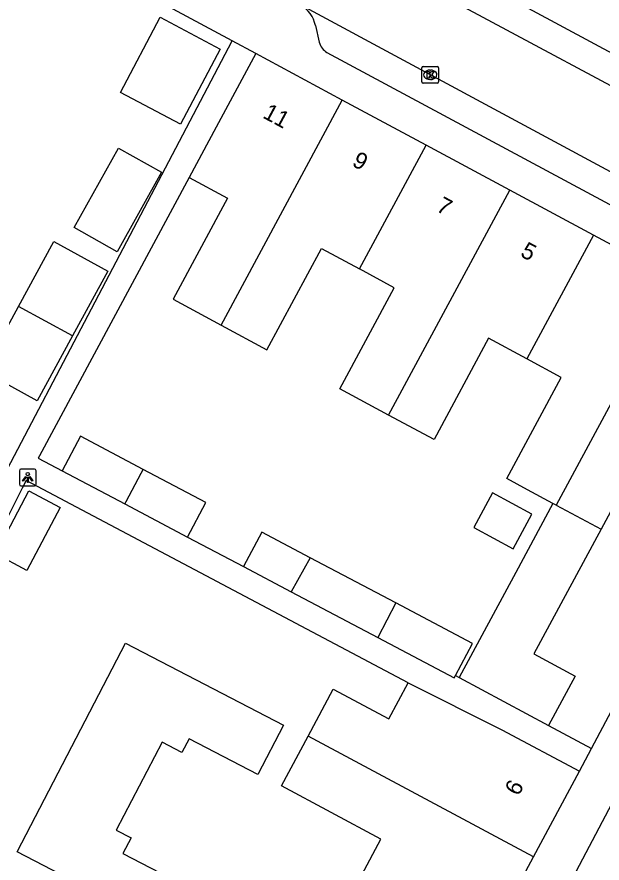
# Model space of a CAD drawing. Extents: x 159265 to 160143, y 383413 to 384319.
# Drawn here: x 159869.9 to 159905, y 383789.8 to 383840.4 of the extents above; entities that cross this region are included whole.
import ezdxf

# ---------------------------------------------------------------- set-up
doc = ezdxf.new("R2010")
doc.units = 0
for name, color, linetype in [('IMGEO_Kolk', 7, 'Continuous'), ('IMGEO_Lichtpunt', 7, 'Continuous'), ('IMGEO_Pand', 7, 'Continuous'), ('IMGEO_Pand_nummerreeks', 7, 'Continuous'), ('IMGEO_Rijbaan_lokaal_open', 7, 'Continuous'), ('IMGEO_Voetpad_open', 7, 'Continuous')]:
    doc.layers.add(name, color=color, linetype=linetype)

msp = doc.modelspace()

# ---------------------------------------------------------------- linework, layer by layer
at = {"layer": 'IMGEO_Kolk'}
for p, q in [((159894.177, 383836.513), (159894.177, 383837.365)), ((159894.252, 383837.439), (159895.104, 383837.439)), ((159895.178, 383837.365), (159895.178, 383836.513)), ((159894.665, 383837.219), (159894.69, 383837.219)), ((159895.104, 383836.439), (159894.252, 383836.439)), ((159894.688, 383836.659), (159894.663, 383836.659))]:
    msp.add_line(p, q, dxfattribs=at)
for points in [[(159894.177, 383836.513), (159894.177, 383837.365)], [(159894.252, 383837.439), (159895.104, 383837.439)], [(159895.178, 383837.365), (159895.178, 383836.513)], [(159894.498, 383837.139), (159894.621, 383837.139), (159894.621, 383836.988), (159894.751, 383837.139), (159894.915, 383837.139), (159894.769, 383836.988), (159894.922, 383836.739), (159894.77, 383836.739), (159894.685, 383836.903), (159894.621, 383836.836), (159894.621, 383836.739), (159894.498, 383836.739), (159894.498, 383837.139)], [(159895.104, 383836.439), (159894.252, 383836.439)]]:
    msp.add_lwpolyline(points, dxfattribs=at)
for centre, start, end in [((159894.254, 383837.363), 91.552, 178.448), ((159894.254, 383837.363), 91.552, 178.448), ((159895.102, 383837.363), 1.552, 88.448), ((159895.102, 383837.363), 1.552, 88.448), ((159894.254, 383836.515), 181.552, 268.448), ((159894.254, 383836.515), 181.552, 268.448), ((159895.102, 383836.515), 271.552, 358.448), ((159895.102, 383836.515), 271.552, 358.448)]:
    msp.add_arc(centre, 0.0765, start, end, dxfattribs=at)
for centre, major_axis, ratio, start_param, end_param in [((159894.664, 383836.939), (-0.387, 0.002), 0.722429, 4.712389, 7.853982), ((159894.689, 383836.939), (-0.39, 0.002), 0.717154, 1.570796, 4.712389)]:
    msp.add_ellipse(centre, major_axis=major_axis, ratio=ratio, start_param=start_param, end_param=end_param, dxfattribs=at)
at = {"layer": 'IMGEO_Lichtpunt'}
for p, q in [((159870.092, 383813.237), (159870.092, 383812.43)), ((159870.092, 383813.237), (159870.092, 383812.43)), ((159870.994, 383813.332), (159870.186, 383813.332)), ((159870.994, 383813.332), (159870.186, 383813.332)), ((159871.088, 383812.43), (159871.088, 383813.237)), ((159871.088, 383812.43), (159871.088, 383813.237)), ((159870.186, 383812.336), (159870.994, 383812.336)), ((159870.186, 383812.336), (159870.994, 383812.336))]:
    msp.add_line(p, q, dxfattribs=at)
for points in [[(159870.466, 383812.901), (159870.505, 383812.873), (159870.317, 383812.611), (159870.279, 383812.638), (159870.466, 383812.901)], [(159870.568, 383812.853), (159870.615, 383812.853), (159870.615, 383812.531), (159870.568, 383812.531), (159870.568, 383812.853)], [(159870.678, 383812.873), (159870.716, 383812.9), (159870.903, 383812.638), (159870.864, 383812.61), (159870.678, 383812.873)]]:
    msp.add_lwpolyline(points, dxfattribs=at)
msp.add_circle((159870.591, 383813.035), 0.0994, dxfattribs=at)
for centre, start, end in [((159870.186, 383813.237), 90, 180), ((159870.186, 383813.237), 90, 180), ((159870.994, 383813.237), 0, 90), ((159870.994, 383813.237), 0, 90), ((159870.186, 383812.43), 180, 270), ((159870.186, 383812.43), 180, 270), ((159870.994, 383812.43), 270, 0), ((159870.994, 383812.43), 270, 360)]:
    msp.add_arc(centre, 0.0946, start, end, dxfattribs=at)
at = {"layer": 'IMGEO_Pand'}
for points in [[(159876.134, 383835.891), (159878.521, 383840.391), (159882.117, 383838.483), (159879.731, 383833.983), (159876.134, 383835.891)], [(159884.237, 383838.21), (159881.872, 383833.808), (159880.248, 383830.787)], [(159889.412, 383835.428), (159884.237, 383838.21)], [(159882.159, 383821.962), (159889.412, 383835.428)], [(159894.429, 383832.73), (159889.412, 383835.428)], [(159876.025, 383832.554), (159878.604, 383831.114), (159875.943, 383826.351), (159873.364, 383827.792), (159876.025, 383832.554)], [(159890.438, 383825.321), (159894.429, 383832.73)], [(159899.446, 383830.033), (159894.429, 383832.73)], [(159880.248, 383830.787), (159882.545, 383829.552), (159879.293, 383823.502), (159882.159, 383821.962)], [(159892.192, 383816.567), (159899.446, 383830.033)], [(159904.462, 383827.336), (159899.446, 383830.033)], [(159904.462, 383827.336), (159900.471, 383819.928)], [(159909.479, 383824.639), (159904.462, 383827.336)], [(159870.031, 383823.067), (159872.151, 383826.957), (159875.387, 383825.194), (159873.269, 383821.306)], [(159882.159, 383821.962), (159884.905, 383820.486), (159888.163, 383826.545), (159890.438, 383825.321)], [(159892.192, 383816.567), (159889.272, 383818.138), (159892.53, 383824.197), (159890.438, 383825.321)], [(159909.479, 383824.639), (159902.225, 383811.174)], [(159873.269, 383821.306), (159871.157, 383817.429), (159867.92, 383819.193), (159870.031, 383823.067)], [(159873.269, 383821.306), (159870.031, 383823.067)], [(159914.461, 383821.96), (159910.498, 383814.534), (159908.155, 383815.782), (159904.902, 383809.733)], [(159900.471, 383819.928), (159898.165, 383821.167), (159894.908, 383815.108), (159892.192, 383816.567)], [(159902.022, 383811.283), (159900.5, 383812.101), (159899.258, 383812.769), (159902.516, 383818.828), (159900.471, 383819.928)], [(159877.491, 383813.32), (159873.74, 383815.302), (159872.648, 383813.235)], [(159872.648, 383813.235), (159876.402, 383811.252)], [(159876.402, 383811.252), (159876.478, 383811.397), (159877.375, 383813.099), (159877.491, 383813.32)], [(159880.155, 383809.27), (159881.244, 383811.337), (159877.491, 383813.32)], [(159868.655, 383808.261), (159870.648, 383812.033), (159872.533, 383811.036), (159870.541, 383807.265), (159868.655, 383808.261)], [(159897.286, 383809.839), (159899.644, 383808.57), (159900.758, 383810.641), (159898.4, 383811.91), (159897.286, 383809.839)], [(159876.402, 383811.252), (159880.155, 383809.27)], [(159902.022, 383811.283), (159899.805, 383807.154), (159896.421, 383800.852)], [(159902.225, 383811.174), (159902.022, 383811.283)], [(159902.225, 383811.174), (159904.902, 383809.733)], [(159887.499, 383808.032), (159884.605, 383809.561), (159883.497, 383807.504)], [(159904.902, 383809.733), (159900.891, 383802.274), (159903.358, 383800.95), (159901.765, 383797.983)], [(159887.499, 383808.032), (159886.363, 383805.989)], [(159892.629, 383805.322), (159887.499, 383808.032)], [(159883.497, 383807.504), (159886.363, 383805.989)], [(159886.363, 383805.989), (159891.537, 383803.256)], [(159892.629, 383805.322), (159891.537, 383803.256)], [(159896.192, 383800.973), (159897.21, 383802.901), (159892.629, 383805.322)], [(159875.888, 383791.716), (159876.772, 383791.257), (159876.29, 383790.329), (159880.712, 383788.032), (159879.407, 383785.52), (159869.958, 383790.43), (159875.125, 383800.374), (159876.442, 383802.909), (159885.889, 383798), (159884.361, 383795.058), (159880.247, 383797.195), (159879.819, 383796.372), (159878.628, 383796.991), (159875.888, 383791.716)], [(159891.537, 383803.256), (159896.119, 383800.835), (159896.192, 383800.973)], [(159887.369, 383797.353), (159888.873, 383800.163), (159892.202, 383798.381), (159893.364, 383800.55)], [(159893.364, 383800.55), (159898.975, 383797.72), (159903.608, 383795.249)], [(159896.421, 383800.852), (159901.765, 383797.983)], [(159896.49, 383785.88), (159893.699, 383787.375), (159890.581, 383789.044), (159891.725, 383791.18), (159885.77, 383794.368), (159887.369, 383797.353)], [(159900.864, 383790.126), (159887.369, 383797.353)], [(159900.864, 383790.126), (159903.608, 383795.249)], [(159898.121, 383785.007), (159900.864, 383790.126)]]:
    msp.add_lwpolyline(points, dxfattribs=at)
at = {"layer": 'IMGEO_Rijbaan_lokaal_open'}
for points in [[(159916.565, 383830.352), (159889.056, 383845.096)], [(159913.206, 383826.962), (159886.911, 383841.123)]]:
    msp.add_lwpolyline(points, dxfattribs=at)
at = {"layer": 'IMGEO_Voetpad_open'}
for points in [[(159882.827, 383838.967), (159856.103, 383853.317)], [(159916.229, 383832.499), (159892.317, 383845.353)], [(159887.813, 383839.888), (159888.038, 383838.887)], [(159847.208, 383792.81), (159859.628, 383796.267), (159860.523, 383796.509), (159882.827, 383838.967)], [(159884.237, 383838.21), (159882.827, 383838.967)], [(159888.497, 383838.27), (159912.378, 383825.451)], [(159880.248, 383830.787), (159871.294, 383814.131), (159871.22, 383814), (159872.648, 383813.235)], [(159904.335, 383796.618), (159917.055, 383820.574)], [(159893.364, 383800.55), (159870.487, 383812.658), (159870.258, 383812.204), (159867.635, 383807.002), (159862.818, 383797.452), (159869.67, 383776.043), (159894.807, 383784.087), (159895.68, 383784.367), (159896.49, 383785.88)], [(159880.155, 383809.27), (159883.497, 383807.504)], [(159896.192, 383800.973), (159896.421, 383800.852)], [(159901.765, 383797.983), (159904.335, 383796.618)], [(159903.608, 383795.249), (159904.335, 383796.618)], [(159905.556, 383793.324), (159903.022, 383788.501)]]:
    msp.add_lwpolyline(points, dxfattribs=at)
for centre, radius, start, end in [((159886.017, 383839.523), 1.833, 11.4871, 60.799), ((159889.164, 383839.245), 1.182, 197.6591, 235.6337)]:
    msp.add_arc(centre, radius, start, end, dxfattribs=at)

# ---------------------------------------------------------------- texts
at = {"layer": 'IMGEO_Pand_nummerreeks'}
for s, rotation, p in [('11', 331.7303, (159884.597, 383834.399)), ('9', 331.7303, (159889.941, 383831.526)), ('7', 331.7303, (159894.979, 383828.816)), ('5', 331.7303, (159900.017, 383826.107)), ('6', 61.7534, (159899.966, 383793.719))]:
    msp.add_text(s, height=1, rotation=rotation, dxfattribs=at).set_placement(p)

doc.saveas('drawing.dxf')
